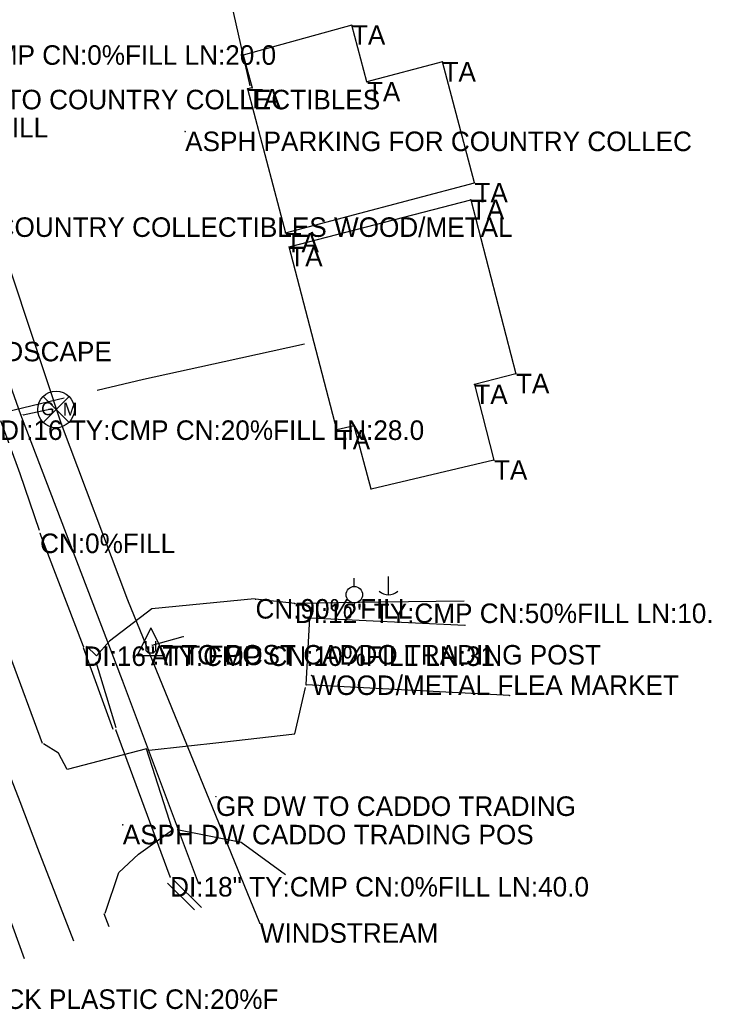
# Model space of a CAD drawing. Extents: x 954793 to 988390, y 1867850 to 1924428.
# Drawn here: x 988074.1 to 988251, y 1868345.1 to 1868598.2 of the extents above; entities that cross this region are included whole.
import ezdxf

# ---------------------------------------------------------------- set-up
doc = ezdxf.new("R2010")
doc.units = 0
for name, color, linetype in [('S_BUILDING', 7, 'Continuous'), ('S_BUILDING_ANNOT', 7, 'Continuous'), ('S_DITCHLINE', 7, 'Continuous'), ('S_DRG_PT_SYM', 7, 'Continuous'), ('S_DRIVEWAY', 7, 'Continuous'), ('S_EDGE_PAVEMENT', 7, 'Continuous'), ('S_FIBER_OPTIC_CABLE', 7, 'Continuous'), ('S_FIBER_OPTIC_CABLE_ANNOT', 7, 'Continuous'), ('S_GAS_UTILITIES', 7, 'Continuous'), ('S_MSC_PT_SYM', 7, 'Continuous'), ('S_PAVEMENT_CROWN', 7, 'Continuous'), ('S_SHOULDER', 7, 'Continuous'), ('S_SIDE_DRAIN', 7, 'Continuous'), ('S_SIDE_DRAIN_ANNOT', 7, 'Continuous'), ('S_SIGN', 7, 'Continuous'), ('S_SIGN_ANNOT', 7, 'Continuous'), ('S_STR_PT_SYM', 7, 'Continuous'), ('S_SURVEY_TEXT_ANNOT', 7, 'Continuous'), ('S_UNDERGROUND_CABLE', 7, 'Continuous'), ('S_UTILITY_POLE', 7, 'Continuous'), ('S_UTILITY_POLE_ANNOT', 7, 'Continuous'), ('S_UTL_PT_SYM', 7, 'Continuous')]:
    doc.layers.add(name, color=color, linetype=linetype)

msp = doc.modelspace()

# ---------------------------------------------------------------- linework, layer by layer
at = {"layer": 'S_BUILDING'}
for p, q in [((988159.06, 1868596.83), (988131.21, 1868589.16)), ((988162.9, 1868582.33), (988159.06, 1868596.83)), ((988131.21, 1868589.16), (988133.52, 1868580.79)), ((988182.23, 1868587.44), (988162.9, 1868582.33)), ((988190.41, 1868556.5), (988182.23, 1868587.44)), ((988133.52, 1868580.79), (988132.33, 1868580.55)), ((988132.33, 1868580.55), (988142.07, 1868543.72)), ((988142.07, 1868543.72), (988190.41, 1868556.5)), ((988143.02, 1868540.15), (988189.48, 1868552.2)), ((988189.48, 1868552.2), (988201.03, 1868507.67)), ((988155.17, 1868493.3), (988143.02, 1868540.15)), ((988201.03, 1868507.67), (988190.38, 1868504.91)), ((988190.38, 1868504.91), (988195.4, 1868485.55)), ((988159.59, 1868494.35), (988155.17, 1868493.3)), ((988163.96, 1868478.16), (988159.59, 1868494.35)), ((988195.4, 1868485.55), (988163.96, 1868478.16)), ((988147.39, 1868428.03), (988148.26, 1868445.23)), ((988148.26, 1868445.23), (988187.97, 1868443.34)), ((988199.34, 1868425.34), (988147.39, 1868428.03))]:
    msp.add_line(p, q, dxfattribs=at)
at = {"layer": 'S_DITCHLINE'}
for points in [[(988079.16, 1868467.6), (988074.16, 1868482.09), (988069.24, 1868495.65)], [(988134.1, 1868450.05), (988120.97, 1868448.8), (988107.85, 1868447.55), (988097.03, 1868439.25), (988093.74, 1868435.52), (988091.12, 1868437.96)], [(988187.76, 1868449.52), (988166.37, 1868449.21), (988144.97, 1868448.9)], [(988090.28, 1868437.62), (988097.88, 1868416.7)], [(988098.77, 1868417.04), (988093.66, 1868433.85)], [(988118.8, 1868370.47), (988111.89, 1868377.31)], [(988113.33, 1868378.26), (988120.53, 1868371.12)]]:
    msp.add_lwpolyline(points, dxfattribs=at)
at = {"layer": 'S_DRG_PT_SYM'}
for points in [[(988079.27, 1868466.78), (988079.27, 1868466.83), (988079.27, 1868466.78), (988079.22, 1868466.78), (988079.27, 1868466.78), (988079.27, 1868466.73), (988079.27, 1868466.78), (988079.32, 1868466.78)], [(988134.39, 1868450.02), (988134.39, 1868450.07), (988134.39, 1868450.02), (988134.34, 1868450.02), (988134.39, 1868450.02), (988134.39, 1868449.97), (988134.39, 1868450.02), (988134.44, 1868450.02)], [(988144.43, 1868448.88), (988144.43, 1868448.93), (988144.43, 1868448.88), (988144.38, 1868448.88), (988144.43, 1868448.88), (988144.43, 1868448.83), (988144.43, 1868448.88), (988144.48, 1868448.88)], [(988090.38, 1868437.9), (988090.38, 1868437.95), (988090.38, 1868437.9), (988090.33, 1868437.9), (988090.38, 1868437.9), (988090.38, 1868437.85), (988090.38, 1868437.9), (988090.43, 1868437.9)], [(988098.68, 1868416.52), (988098.68, 1868416.57), (988098.68, 1868416.52), (988098.63, 1868416.52), (988098.68, 1868416.52), (988098.68, 1868416.47), (988098.68, 1868416.52), (988098.73, 1868416.52)], [(988112.55, 1868378.9), (988112.55, 1868378.95), (988112.55, 1868378.9), (988112.5, 1868378.9), (988112.55, 1868378.9), (988112.55, 1868378.85), (988112.55, 1868378.9), (988112.6, 1868378.9)]]:
    msp.add_lwpolyline(points, dxfattribs=at)
at = {"layer": 'S_DRIVEWAY'}
for points in [[(988054.28, 1868592.51), (988050.3, 1868605.39), (988046.32, 1868618.26), (988069.77, 1868615.5), (988087.92, 1868613.07), (988106.06, 1868610.64), (988126.98, 1868607.84), (988129.98, 1868594.59), (988132.97, 1868581.34)], [(988093.86, 1868503.5), (988105.71, 1868506.32), (988126.33, 1868510.83), (988146.95, 1868515.34)], [(988055.15, 1868480.36), (988055.77, 1868487.57), (988059.3, 1868493.23), (988068.65, 1868497.51), (988085.43, 1868501.5)], [(988107.15, 1868411.31), (988125.8, 1868413.43), (988144.45, 1868415.56), (988147.18, 1868427.35)], [(988095.91, 1868369.66), (988099.46, 1868380.02), (988104.46, 1868384.74), (988113.12, 1868390.97), (988106.47, 1868411.67), (988086.22, 1868406.37), (988084, 1868410.6), (988080.11, 1868412.95)], [(988114.32, 1868391.07), (988130.7, 1868387.79), (988142.09, 1868379.54)]]:
    msp.add_lwpolyline(points, dxfattribs=at)
at = {"layer": 'S_EDGE_PAVEMENT'}
msp.add_lwpolyline([(988087.92, 1868362.44), (988083.33, 1868374.33), (988078.74, 1868386.23), (988074.15, 1868398.13), (988069.56, 1868410.02), (988061.2, 1868432.59), (988052.85, 1868455.16), (988045.81, 1868474.26), (988038.77, 1868493.37), (988034.38, 1868505.17), (988029.98, 1868516.96), (988022.2, 1868537.95), (988014.42, 1868558.95), (988006.89, 1868579.28), (987999.36, 1868599.62), (987991.01, 1868622.37), (987982.66, 1868645.12), (987975.89, 1868663.45), (987969.13, 1868681.78), (987962.84, 1868698.82), (987956.56, 1868715.86), (987950.21, 1868733.04), (987943.85, 1868750.23), (987936.81, 1868769.13)], dxfattribs=at)
at = {"layer": 'S_FIBER_OPTIC_CABLE'}
for p, q in [((988084.77, 1868494.79), (988060.06, 1868569.17)), ((988101.72, 1868449.71), (988084.77, 1868494.79)), ((988135.49, 1868367.07), (988101.72, 1868449.71))]:
    msp.add_line(p, q, dxfattribs=at)
at = {"layer": 'S_GAS_UTILITIES'}
for p, q in [((988074.37, 1868497.19), (988049.72, 1868566.28)), ((988080.06, 1868495.23), (988086.68, 1868501.85)), ((988080.06, 1868501.85), (988086.68, 1868495.23)), ((988074.98, 1868497.19), (988082.14, 1868498.69)), ((988100.34, 1868429.16), (988074.37, 1868497.19)), ((988119.83, 1868377.28), (988100.34, 1868429.16))]:
    msp.add_line(p, q, dxfattribs=at)
msp.add_circle((988083.37, 1868498.54), 4.68, dxfattribs=at)
at = {"layer": 'S_MSC_PT_SYM'}
for points in [[(988116.39, 1868569.63), (988116.39, 1868569.68), (988116.39, 1868569.63), (988116.34, 1868569.63), (988116.39, 1868569.63), (988116.39, 1868569.58), (988116.39, 1868569.63), (988116.44, 1868569.63)], [(988115.91, 1868440.4), (988115.91, 1868440.45), (988115.91, 1868440.4), (988115.86, 1868440.4), (988115.91, 1868440.4), (988115.91, 1868440.35), (988115.91, 1868440.4), (988115.96, 1868440.4)], [(988107.97, 1868438.26), (988107.97, 1868438.31), (988107.97, 1868438.26), (988107.92, 1868438.26), (988107.97, 1868438.26), (988107.97, 1868438.21), (988107.97, 1868438.26), (988108.02, 1868438.26)], [(988148.72, 1868430.47), (988148.72, 1868430.52), (988148.72, 1868430.47), (988148.67, 1868430.47), (988148.72, 1868430.47), (988148.72, 1868430.42), (988148.72, 1868430.47), (988148.77, 1868430.47)], [(988124.27, 1868399.52), (988124.27, 1868399.57), (988124.27, 1868399.52), (988124.22, 1868399.52), (988124.27, 1868399.52), (988124.27, 1868399.47), (988124.27, 1868399.52), (988124.32, 1868399.52)], [(988100.43, 1868392.25), (988100.43, 1868392.3), (988100.43, 1868392.25), (988100.38, 1868392.25), (988100.43, 1868392.25), (988100.43, 1868392.2), (988100.43, 1868392.25), (988100.48, 1868392.25)]]:
    msp.add_lwpolyline(points, dxfattribs=at)
at = {"layer": 'S_PAVEMENT_CROWN'}
msp.add_lwpolyline([(988075.26, 1868357.97), (988070.96, 1868369.98)], dxfattribs=at)
at = {"layer": 'S_SHOULDER'}
for points in [[(988079.92, 1868413.02), (988071.42, 1868435.93), (988062.93, 1868458.84), (988054.93, 1868479.85)], [(988096.94, 1868366.14), (988095.63, 1868369.5)]]:
    msp.add_lwpolyline(points, dxfattribs=at)
at = {"layer": 'S_SIDE_DRAIN'}
for p, q in [((988090.38, 1868437.9), (988079.27, 1868466.78)), ((988144.43, 1868448.88), (988134.39, 1868450.02)), ((988112.55, 1868378.9), (988098.68, 1868416.52))]:
    msp.add_line(p, q, dxfattribs=at)
at = {"layer": 'S_SIGN'}
msp.add_line((988107.97, 1868438.26), (988115.91, 1868440.4), dxfattribs=at)
at = {"layer": 'S_STR_PT_SYM'}
for points in [[(988159.06, 1868596.83), (988159.06, 1868596.88), (988159.06, 1868596.83), (988159.01, 1868596.83), (988159.06, 1868596.83), (988159.06, 1868596.78), (988159.06, 1868596.83), (988159.11, 1868596.83)], [(988131.21, 1868589.16), (988131.21, 1868589.21), (988131.21, 1868589.16), (988131.16, 1868589.16), (988131.21, 1868589.16), (988131.21, 1868589.11), (988131.21, 1868589.16), (988131.26, 1868589.16)], [(988182.23, 1868587.44), (988182.23, 1868587.49), (988182.23, 1868587.44), (988182.18, 1868587.44), (988182.23, 1868587.44), (988182.23, 1868587.39), (988182.23, 1868587.44), (988182.28, 1868587.44)], [(988133.52, 1868580.79), (988133.52, 1868580.84), (988133.52, 1868580.79), (988133.47, 1868580.79), (988133.52, 1868580.79), (988133.52, 1868580.74), (988133.52, 1868580.79), (988133.57, 1868580.79)], [(988162.9, 1868582.33), (988162.9, 1868582.38), (988162.9, 1868582.33), (988162.85, 1868582.33), (988162.9, 1868582.33), (988162.9, 1868582.28), (988162.9, 1868582.33), (988162.95, 1868582.33)], [(988132.33, 1868580.55), (988132.33, 1868580.6), (988132.33, 1868580.55), (988132.28, 1868580.55), (988132.33, 1868580.55), (988132.33, 1868580.5), (988132.33, 1868580.55), (988132.38, 1868580.55)], [(988190.41, 1868556.5), (988190.41, 1868556.55), (988190.41, 1868556.5), (988190.36, 1868556.5), (988190.41, 1868556.5), (988190.41, 1868556.45), (988190.41, 1868556.5), (988190.46, 1868556.5)], [(988189.48, 1868552.2), (988189.48, 1868552.25), (988189.48, 1868552.2), (988189.43, 1868552.2), (988189.48, 1868552.2), (988189.48, 1868552.15), (988189.48, 1868552.2), (988189.53, 1868552.2)], [(988142.07, 1868543.72), (988142.07, 1868543.77), (988142.07, 1868543.72), (988142.02, 1868543.72), (988142.07, 1868543.72), (988142.07, 1868543.67), (988142.07, 1868543.72), (988142.12, 1868543.72)], [(988143.02, 1868540.15), (988143.02, 1868540.2), (988143.02, 1868540.15), (988142.97, 1868540.15), (988143.02, 1868540.15), (988143.02, 1868540.1), (988143.02, 1868540.15), (988143.07, 1868540.15)], [(988201.03, 1868507.67), (988201.03, 1868507.72), (988201.03, 1868507.67), (988200.98, 1868507.67), (988201.03, 1868507.67), (988201.03, 1868507.62), (988201.03, 1868507.67), (988201.08, 1868507.67)], [(988190.38, 1868504.91), (988190.38, 1868504.96), (988190.38, 1868504.91), (988190.33, 1868504.91), (988190.38, 1868504.91), (988190.38, 1868504.86), (988190.38, 1868504.91), (988190.43, 1868504.91)], [(988155.17, 1868493.3), (988155.17, 1868493.35), (988155.17, 1868493.3), (988155.12, 1868493.3), (988155.17, 1868493.3), (988155.17, 1868493.25), (988155.17, 1868493.3), (988155.22, 1868493.3)], [(988159.59, 1868494.35), (988159.59, 1868494.4), (988159.59, 1868494.35), (988159.54, 1868494.35), (988159.59, 1868494.35), (988159.59, 1868494.3), (988159.59, 1868494.35), (988159.64, 1868494.35)], [(988195.4, 1868485.55), (988195.4, 1868485.6), (988195.4, 1868485.55), (988195.35, 1868485.55), (988195.4, 1868485.55), (988195.4, 1868485.5), (988195.4, 1868485.55), (988195.45, 1868485.55)], [(988163.96, 1868478.16), (988163.96, 1868478.21), (988163.96, 1868478.16), (988163.91, 1868478.16), (988163.96, 1868478.16), (988163.96, 1868478.11), (988163.96, 1868478.16), (988164.01, 1868478.16)], [(988148.26, 1868445.23), (988148.26, 1868445.28), (988148.26, 1868445.23), (988148.21, 1868445.23), (988148.26, 1868445.23), (988148.26, 1868445.18), (988148.26, 1868445.23), (988148.31, 1868445.23)], [(988187.97, 1868443.34), (988187.97, 1868443.39), (988187.97, 1868443.34), (988187.92, 1868443.34), (988187.97, 1868443.34), (988187.97, 1868443.29), (988187.97, 1868443.34), (988188.02, 1868443.34)], [(988147.39, 1868428.03), (988147.39, 1868428.08), (988147.39, 1868428.03), (988147.34, 1868428.03), (988147.39, 1868428.03), (988147.39, 1868427.98), (988147.39, 1868428.03), (988147.44, 1868428.03)], [(988199.34, 1868425.34), (988199.34, 1868425.39), (988199.34, 1868425.34), (988199.29, 1868425.34), (988199.34, 1868425.34), (988199.34, 1868425.29), (988199.34, 1868425.34), (988199.39, 1868425.34)]]:
    msp.add_lwpolyline(points, dxfattribs=at)
at = {"layer": 'S_UNDERGROUND_CABLE'}
for p, q in [((988107.61, 1868442.64), (988104.09, 1868435.55)), ((988107.61, 1868442.64), (988111.1, 1868435.55)), ((988106.41, 1868436.79), (988106.41, 1868439.23)), ((988108.78, 1868439.23), (988108.78, 1868436.79)), ((988107.03, 1868436.13), (988106.41, 1868436.79)), ((988108.78, 1868436.79), (988108.23, 1868436.13)), ((988104.09, 1868435.55), (988111.1, 1868435.55)), ((988108.23, 1868436.13), (988107.03, 1868436.13))]:
    msp.add_line(p, q, dxfattribs=at)
at = {"layer": 'S_UTILITY_POLE'}
for p, q in [((988159.64, 1868453.22), (988159.64, 1868455.35)), ((988168.35, 1868455.81), (988168.35, 1868451.08)), ((988159.64, 1868449), (988159.64, 1868446.94))]:
    msp.add_line(p, q, dxfattribs=at)
msp.add_circle((988159.67, 1868451.14), 2.11, dxfattribs=at)
msp.add_arc((988168.41, 1868454.51), 3.41, 226.3972, 313.6028, dxfattribs=at)
at = {"layer": 'S_UTL_PT_SYM'}
for points in [[(988082.14, 1868498.69), (988082.14, 1868498.74), (988082.14, 1868498.69), (988082.09, 1868498.69), (988082.14, 1868498.69), (988082.14, 1868498.64), (988082.14, 1868498.69), (988082.19, 1868498.69)], [(988074.37, 1868497.19), (988074.37, 1868497.24), (988074.37, 1868497.19), (988074.32, 1868497.19), (988074.37, 1868497.19), (988074.37, 1868497.14), (988074.37, 1868497.19), (988074.42, 1868497.19)], [(988074.98, 1868497.19), (988074.98, 1868497.24), (988074.98, 1868497.19), (988074.93, 1868497.19), (988074.98, 1868497.19), (988074.98, 1868497.14), (988074.98, 1868497.19), (988075.03, 1868497.19)], [(988084.77, 1868494.79), (988084.77, 1868494.84), (988084.77, 1868494.79), (988084.72, 1868494.79), (988084.77, 1868494.79), (988084.77, 1868494.74), (988084.77, 1868494.79), (988084.82, 1868494.79)], [(988101.72, 1868449.71), (988101.72, 1868449.76), (988101.72, 1868449.71), (988101.67, 1868449.71), (988101.72, 1868449.71), (988101.72, 1868449.66), (988101.72, 1868449.71), (988101.77, 1868449.71)], [(988100.34, 1868429.16), (988100.34, 1868429.21), (988100.34, 1868429.16), (988100.29, 1868429.16), (988100.34, 1868429.16), (988100.34, 1868429.11), (988100.34, 1868429.16), (988100.39, 1868429.16)], [(988119.83, 1868377.28), (988119.83, 1868377.33), (988119.83, 1868377.28), (988119.78, 1868377.28), (988119.83, 1868377.28), (988119.83, 1868377.23), (988119.83, 1868377.28), (988119.88, 1868377.28)], [(988135.49, 1868367.07), (988135.49, 1868367.12), (988135.49, 1868367.07), (988135.44, 1868367.07), (988135.49, 1868367.07), (988135.49, 1868367.02), (988135.49, 1868367.07), (988135.54, 1868367.07)]]:
    msp.add_lwpolyline(points, dxfattribs=at)

# ---------------------------------------------------------------- texts
at = {"layer": 'S_BUILDING_ANNOT'}
for p in [(988159.06, 1868591.83), (988182.23, 1868582.44), (988162.9, 1868577.33), (988132.33, 1868575.55), (988190.41, 1868551.5), (988189.48, 1868547.2), (988142.07, 1868538.72), (988143.02, 1868535.15), (988201.03, 1868502.67), (988190.38, 1868499.91), (988155.17, 1868488.3), (988195.4, 1868480.55)]:
    msp.add_text('TA', height=5, dxfattribs=at).set_placement(p)
at = {"layer": 'S_FIBER_OPTIC_CABLE_ANNOT'}
msp.add_text('WINDSTREAM', height=5, dxfattribs=at).set_placement((988135.49, 1868362.07))
at = {"layer": 'S_GAS_UTILITIES'}
for s, p in [('G', (988079.55, 1868497.08)), ('M', (988085.12, 1868496.97))]:
    msp.add_text(s, height=3.3, rotation=360, dxfattribs=at).set_placement(p)
at = {"layer": 'S_SIDE_DRAIN_ANNOT'}
for s, p in [('DI:18 TY:CMP CN:0%FILL LN:20.0', (988034.87, 1868586.72)), ('CN:20% FILL', (988041.2, 1868568.16)), ('DI:16 TY:CMP CN:20%FILL LN:28.0', (988069.04, 1868490.73)), ('CN:0%FILL', (988079.27, 1868461.78)), ('CN:90% FILL', (988134.39, 1868445.02)), ('DI:12" TY:CMP CN:50%FILL LN:10.', (988144.43, 1868443.88)), ('DI:16" TY:CMP CN:10%FILL LN:31.', (988090.38, 1868432.9)), ('DI:18" TY:CMP CN:0%FILL LN:40.0', (988112.55, 1868373.9)), ('DI:24" TY:BLACK PLASTIC CN:20%F', (988027.15, 1868345.14))]:
    msp.add_text(s, height=5, dxfattribs=at).set_placement(p)
at = {"layer": 'S_SIGN_ANNOT'}
for s, p in [('1.0 COUNTRY COLLECTIBLES WOOD/METAL', (988056.75, 1868542.68)), ("2' TO POST CADDO NURSERY & LANDSCAPE", (987952.19, 1868510.85)), ('.7 TO POST CADDO TRADING POST', (988107.97, 1868433.26))]:
    msp.add_text(s, height=5, dxfattribs=at).set_placement(p)
at = {"layer": 'S_SURVEY_TEXT_ANNOT'}
for s, p in [('ASPH DW TO COUNTRY COLLECTIBLES', (988037.38, 1868575.33)), ('ASPH PARKING FOR COUNTRY COLLEC', (988116.39, 1868564.63)), ('WOOD/METAL FLEA MARKET', (988148.72, 1868425.47)), ('GR DW TO CADDO TRADING', (988124.27, 1868394.52)), ('ASPH DW CADDO TRADING POS', (988100.43, 1868387.25)), ('ASPH DW CADDO TRADING POS', (988100.43, 1868387.25))]:
    msp.add_text(s, height=5, dxfattribs=at).set_placement(p)
at = {"layer": 'S_UTILITY_POLE_ANNOT'}
msp.add_text('ATT FOC', height=5, dxfattribs=at).set_placement((988107.61, 1868433.1))

doc.saveas('drawing.dxf')
